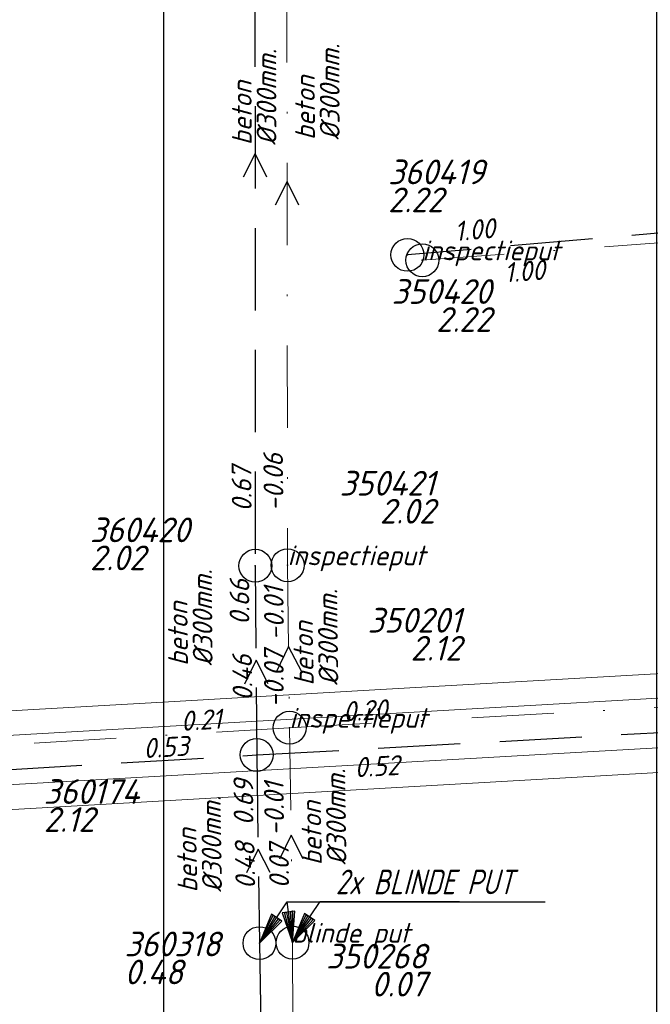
# Model space of a CAD drawing. Extents: x 148869 to 161638, y 453607 to 469810.
# Tile 501 of 656: x 156319 to 156357, y 462217 to 462277. Entities that reach past the tile are written whole.
import ezdxf
from ezdxf.enums import TextEntityAlignment as Align

# ---------------------------------------------------------------- set-up
doc = ezdxf.new("R2010")
doc.units = 0
doc.header["$PDMODE"] = 32
doc.header["$PDSIZE"] = 2
doc.linetypes.add('RI-HWA', pattern=[7.4, 5, -2.4])
doc.linetypes.add('RI-VWA', pattern=[11, 5, -3, 0, -3])
doc.layers.get('0').update_dxf_attribs({"linetype": 'CONTINUOUS'})
doc.layers.get('DEFPOINTS').update_dxf_attribs({"linetype": 'CONTINUOUS'})
for name, color, linetype in [('2024 hatch', 160, 'CONTINUOUS'), ('B-OI-AANPIJLING', 1, 'CONTINUOUS'), ('B-OI-AANPIJLING-niet meenemen', 252, 'CONTINUOUS'), ('B-OI-RI-BIJZONDERDERHEDEN-T18-niet meenemen', 252, 'CONTINUOUS'), ('B-OI-RI-BOB-T18-niet meenemen', 252, 'CONTINUOUS'), ('B-OI-RI-DIAMETER-T18-niet meenemen', 252, 'CONTINUOUS'), ('B-OI-RI-HWA-PUTDEKSELHOOGTE-T25-niet meenemen', 252, 'CONTINUOUS'), ('B-OI-RI-HWA-PUTNUMMER-T25-niet meenemen', 252, 'CONTINUOUS'), ('B-OI-RI-HWA_TRANSPORTLEIDING-G-niet meenemen', 252, 'RI-HWA'), ('B-OI-RI-MATERIAAL-T18-niet meenemen', 252, 'CONTINUOUS'), ('B-OI-RI-STROOMRICHTING-S-niet meenemen', 252, 'CONTINUOUS'), ('B-OI-RI-VWA_PUTDEKSELHOOGTE-T25-niet meenemen', 252, 'CONTINUOUS'), ('gs dwa', 252, 'CONTINUOUS'), ('gs rwa', 252, 'CONTINUOUS')]:
    doc.layers.add(name, color=color, linetype=linetype)
doc.layers.add('B-OI-RI-VWA_TRANSPORTLEIDING-G-niet meenemen', color=252, linetype='RI-VWA', lineweight=18)
doc.layers.add('B-RO-VH-VERHARDING_ASFALT-GV', color=251, linetype='CONTINUOUS', lineweight=18)
doc.styles.add('iso15', font='ISO.shx', dxfattribs={"oblique": 15})
doc.styles.add('NLCS-ISO-M500-T18_CURSIEF', font='NLCS-ISO.ttf', dxfattribs={"oblique": 15, "height": 0.9})
doc.styles.add('NLCS-ISO-M750_CURSIEF', font='NLCS-ISO.ttf', dxfattribs={"oblique": 15})

# ---------------------------------------------------------------- blocks, each defined once
blk = doc.blocks.new('ACMAP_ANN_TEMPLATE_type knoop')
at = {"layer": 'DEFPOINTS', "style": 'NLCS-ISO-M500-T18_CURSIEF', "oblique": 15}
blk.add_attdef('type_knoop', (0, 0), '', height=1.2, dxfattribs=at)
blk = doc.blocks.new('ACMAP_ANN_TEMPLATE_diam')
at = {"color": 0, "linetype": 'ByBlock', "style": 'iso15', "oblique": 15}
blk.add_attdef('diam', (0.5, -1.3), '', height=1.2, dxfattribs=at)
blk = doc.blocks.new('ACMAP_ANN_TEMPLATE_mat')
at = {"color": 0, "linetype": 'ByBlock', "style": 'iso15', "oblique": 15}
blk.add_attdef('mat', (0.5, 0.2), '', height=1.2, dxfattribs=at)
blk = doc.blocks.new('ACMAP_ANN_TEMPLATE_nap-l')
at = {"color": 0, "linetype": 'ByBlock', "style": 'iso15', "oblique": 15}
blk.add_attdef('nap-l', (3.3, 0.2), '', height=1.2, dxfattribs=at)
blk = doc.blocks.new('ACMAP_ANN_TEMPLATE_nap-r')
at = {"color": 0, "linetype": 'ByBlock', "style": 'iso15', "oblique": 15}
blk.add_attdef('nap-r', text='', height=1.2, dxfattribs=at).set_placement((-4.1, 0.2), align=Align.RIGHT)
blk = doc.blocks.new('ACMAP_ANN_TEMPLATE_puth-dwa')
at = {"color": 0, "linetype": 'ByBlock', "style": 'iso15', "oblique": 15}
blk.add_attdef('puth-dwa', text='', height=1.5, dxfattribs=at).set_placement((2.7, 1), align=Align.RIGHT)
blk = doc.blocks.new('ACMAP_ANN_TEMPLATE_putnr-dwa')
at = {"color": 0, "linetype": 'ByBlock', "style": 'iso15', "oblique": 15}
blk.add_attdef('putnr-dwa', text='', height=1.5, dxfattribs=at).set_placement((2.7, 2.7), align=Align.RIGHT)
blk = doc.blocks.new('ACMAP_ANN_TEMPLATE_puth-rwa')
at = {"color": 0, "linetype": 'ByBlock', "style": 'iso15', "oblique": 15}
blk.add_attdef('puth-rwa', (-2.7, -4.4), '', height=1.5, dxfattribs=at)
blk = doc.blocks.new('ACMAP_ANN_TEMPLATE_putnr-rwa')
at = {"color": 0, "linetype": 'ByBlock', "style": 'iso15', "oblique": 15}
blk.add_attdef('putnr-rwa', (-2.7, -2.7), '', height=1.5, dxfattribs=at)

msp = doc.modelspace()

# ---------------------------------------------------------------- hatches: boundary and pattern name
at = {"layer": '2024 hatch'}
h = msp.add_hatch(dxfattribs=at)
h.set_pattern_fill('ANSI31', color=256, scale=29.988, angle=45)
h.set_pattern_definition([(90, (0, 0), (-29.988, 0), [])])
h.paths.add_polyline_path([(155468.238, 462509.203), (155430.302, 462608.987), (155317.39, 462696.697), (155326.785, 462885.804), (155421.554, 463128.674), (155681.88, 463221.506), (155808.81, 463270.899), (155858.2, 463353.959), (156235.325, 463468.346), (156395.057, 463466.795), (156874.427, 463576.879), (157060.314, 463303.942), (157149.744, 462870.772), (157067.916, 462815.11), (157047.812, 462789.789), (157071.165, 462711.567), (156936.496, 462350.696), (156856.269, 462251.617), (156803.356, 462113.224), (156627.755, 461893.958), (156524.845, 461717.188), (156312.219, 461660.25), (156176.027, 461568.495), (155937.874, 461968.152)])

# ---------------------------------------------------------------- linework, layer by layer
at = {"layer": 'B-OI-AANPIJLING', "color": 251, "flags": 128}
msp.add_lwpolyline([(156335.29, 462221.11), (156336.653, 462222.453), (156336.018, 462222.88), (156335.29, 462221.11), (156336.123, 462222.809), (156336.229, 462222.738), (156335.29, 462221.11), (156336.441, 462222.596), (156336.547, 462222.525), (156335.29, 462221.11), (156336.974, 462223.618), (156345.435, 462223.618)], dxfattribs=at)
at = {"layer": 'B-OI-AANPIJLING-niet meenemen', "flags": 128}
for points in [[(156333.28, 462221.08), (156334.643, 462222.423), (156334.008, 462222.85), (156333.28, 462221.08), (156334.113, 462222.779), (156334.219, 462222.708), (156333.28, 462221.08), (156334.431, 462222.566), (156334.537, 462222.495), (156333.28, 462221.08), (156334.964, 462223.588), (156350.662, 462223.588)], [(156335.29, 462221.11), (156335.425, 462223.019), (156334.666, 462222.919), (156335.29, 462221.11), (156334.793, 462222.936), (156334.919, 462222.952), (156335.29, 462221.11), (156335.172, 462222.986), (156335.298, 462223.002), (156335.29, 462221.11), (156334.964, 462223.588)]]:
    msp.add_lwpolyline(points, dxfattribs=at)
at = {"layer": 'B-OI-RI-HWA_TRANSPORTLEIDING-G-niet meenemen'}
for p, q in [((156332.994, 462294.135), (156333.028, 462244.013)), ((156383.025, 462266.421), (156342.278, 462262.907)), ((156333.028, 462244.013), (156333.11, 462232.52)), ((156333.11, 462232.52), (156392.88, 462235.84)), ((156273.17, 462228.98), (156333.11, 462232.52)), ((156333.11, 462232.52), (156333.28, 462221.08)), ((156333.28, 462221.08), (156334.438, 462150.835))]:
    msp.add_line(p, q, dxfattribs=at)
at = {"layer": 'B-OI-RI-STROOMRICHTING-S-niet meenemen'}
for points in [[(156333.73, 462267.63), (156333.01, 462269.07), (156332.29, 462267.63)], [(156335.68, 462265.93), (156334.96, 462267.37), (156334.24, 462265.93)], [(156335.85, 462237.56), (156335.05, 462239.11), (156334.29, 462237.54)], [(156333.8, 462236.83), (156333.07, 462238.27), (156332.36, 462236.82)], [(156335.94, 462226.21), (156335.2, 462227.64), (156334.5, 462226.19)], [(156333.94, 462225.37), (156333.2, 462226.8), (156332.5, 462225.35)]]:
    msp.add_lwpolyline(points, dxfattribs=at)
at = {"layer": 'B-OI-RI-VWA_TRANSPORTLEIDING-G-niet meenemen'}
for p, q in [((156334.933, 462290.7), (156334.989, 462244.044)), ((156343.183, 462262.578), (156382.248, 462265.473)), ((156334.989, 462244.044), (156335.11, 462234.17)), ((156335.11, 462234.17), (156394.81, 462237.46)), ((156275.26, 462230.54), (156335.11, 462234.17)), ((156335.11, 462234.17), (156335.29, 462221.11)), ((156335.29, 462221.11), (156335.603, 462152.529))]:
    msp.add_line(p, q, dxfattribs=at)
at = {"layer": 'B-RO-VH-VERHARDING_ASFALT-GV', "flags": 128}
for points in [[(156295.013, 462232.39), (156410.793, 462239.025), (156410.734, 462240.476), (156400.301, 462239.879), (156385.191, 462239.03), (156340.304, 462236.475), (156328.122, 462235.765), (156294.933, 462233.875)], [(156410.793, 462239.025), (156295.013, 462232.39), (156295.173, 462229.406), (156410.917, 462235.98)], [(156410.978, 462234.494), (156410.917, 462235.98), (156295.173, 462229.406), (156295.254, 462227.891), (156327.855, 462229.747), (156340.575, 462230.481), (156385.497, 462233.043), (156402.165, 462233.98)]]:
    msp.add_lwpolyline(points, close=True, dxfattribs=at)
at = {"layer": 'gs dwa'}
for p in [(156343.183, 462262.578), (156334.989, 462244.044), (156335.11, 462234.17), (156335.29, 462221.11)]:
    msp.add_point(p, dxfattribs=at)
at = {"layer": 'gs rwa'}
for p in [(156342.278, 462262.907), (156333.028, 462244.013), (156333.11, 462232.52), (156333.28, 462221.08)]:
    msp.add_point(p, dxfattribs=at)

# ---------------------------------------------------------------- block references
at = {"layer": 'B-OI-RI-BOB-T18-niet meenemen'}
ref = msp.add_blockref('ACMAP_ANN_TEMPLATE_nap-r', (156351.746, 462264.1), dxfattribs=dict(at, rotation=4.928962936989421))
ref.add_attrib('nap-r', '1.00', dxfattribs={"layer": '0', "color": 0, "linetype": 'ByBlock', "height": 1.2, "rotation": 4.92896, "style": 'NLCS-ISO-M750_CURSIEF', "oblique": 15}).set_placement((156347.644, 462263.947), align=Align.RIGHT)
ref = msp.add_blockref('ACMAP_ANN_TEMPLATE_nap-l', (156344.923, 462260.782), dxfattribs=dict(at, rotation=4.238285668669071))
ref.add_attrib('nap-l', '1.00', (156348.199, 462261.225), dxfattribs={"layer": '0', "color": 0, "linetype": 'ByBlock', "height": 1.2, "rotation": 4.23829, "style": 'NLCS-ISO-M750_CURSIEF', "oblique": 15})
ref = msp.add_blockref('ACMAP_ANN_TEMPLATE_nap-l', (156334.989, 462244.044), dxfattribs=dict(at, rotation=90.70209057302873))
ref.add_attrib('nap-l', '-0.06', (156334.749, 462247.341), dxfattribs={"layer": '0', "color": 0, "linetype": 'ByBlock', "height": 1.2, "rotation": 90.70209, "style": 'NLCS-ISO-M750_CURSIEF', "oblique": 15})
ref = msp.add_blockref('ACMAP_ANN_TEMPLATE_nap-l', (156333.028, 462244.013), dxfattribs=dict(at, rotation=90.40878571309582))
ref.add_attrib('nap-l', '0.67', (156332.804, 462247.311), dxfattribs={"layer": '0', "color": 0, "linetype": 'ByBlock', "height": 1.2, "rotation": 90.40879, "style": 'NLCS-ISO-M750_CURSIEF', "oblique": 15})
ref = msp.add_blockref('ACMAP_ANN_TEMPLATE_nap-r', (156332.859, 462247.3), dxfattribs=dict(at, rotation=90.0388662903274))
ref.add_attrib('nap-r', '0.66', dxfattribs={"layer": '0', "color": 0, "linetype": 'ByBlock', "height": 1.2, "rotation": 90.03887, "style": 'NLCS-ISO-M750_CURSIEF', "oblique": 15}).set_placement((156332.662, 462243.2), align=Align.RIGHT)
ref = msp.add_blockref('ACMAP_ANN_TEMPLATE_nap-l', (156335.026, 462236.193), dxfattribs=dict(at, rotation=90.78963149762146))
ref.add_attrib('nap-l', '-0.01', (156334.78, 462239.49), dxfattribs={"layer": '0', "color": 0, "linetype": 'ByBlock', "height": 1.2, "rotation": 90.78963, "style": 'NLCS-ISO-M750_CURSIEF', "oblique": 15})
ref = msp.add_blockref('ACMAP_ANN_TEMPLATE_nap-l', (156333.11, 462232.52), dxfattribs=dict(at, rotation=90.85136063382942))
ref.add_attrib('nap-l', '0.46', (156332.861, 462235.817), dxfattribs={"layer": '0', "color": 0, "linetype": 'ByBlock', "height": 1.2, "rotation": 90.85136, "style": 'NLCS-ISO-M750_CURSIEF', "oblique": 15})
ref = msp.add_blockref('ACMAP_ANN_TEMPLATE_nap-r', (156334.947, 462242.99), dxfattribs=dict(at, rotation=90.06877062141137))
ref.add_attrib('nap-r', '-0.07', dxfattribs={"layer": '0', "color": 0, "linetype": 'ByBlock', "height": 1.2, "rotation": 90.06877, "style": 'NLCS-ISO-M750_CURSIEF', "oblique": 15}).set_placement((156334.752, 462238.89), align=Align.RIGHT)
ref = msp.add_blockref('ACMAP_ANN_TEMPLATE_nap-l', (156335.11, 462234.17), dxfattribs=dict(at, rotation=3.154315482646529))
ref.add_attrib('nap-l', '0.20', (156338.394, 462234.551), dxfattribs={"layer": '0', "color": 0, "linetype": 'ByBlock', "height": 1.2, "rotation": 3.15432, "style": 'NLCS-ISO-M750_CURSIEF', "oblique": 15})
ref = msp.add_blockref('ACMAP_ANN_TEMPLATE_nap-r', (156335.11, 462234.17), dxfattribs=dict(at, rotation=3.470830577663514))
ref.add_attrib('nap-r', '0.21', dxfattribs={"layer": '0', "color": 0, "linetype": 'ByBlock', "height": 1.2, "rotation": 3.47083, "style": 'NLCS-ISO-M750_CURSIEF', "oblique": 15}).set_placement((156331.005, 462234.121), align=Align.RIGHT)
ref = msp.add_blockref('ACMAP_ANN_TEMPLATE_nap-r', (156333.11, 462232.52), dxfattribs=dict(at, rotation=3.37990879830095))
ref.add_attrib('nap-r', '0.53', dxfattribs={"layer": '0', "color": 0, "linetype": 'ByBlock', "height": 1.2, "rotation": 3.37991, "style": 'NLCS-ISO-M750_CURSIEF', "oblique": 15}).set_placement((156329.005, 462232.478), align=Align.RIGHT)
ref = msp.add_blockref('ACMAP_ANN_TEMPLATE_nap-l', (156335.805, 462230.77), dxfattribs=dict(at, rotation=3.179299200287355))
ref.add_attrib('nap-l', '0.52', (156339.089, 462231.153), dxfattribs={"layer": '0', "color": 0, "linetype": 'ByBlock', "height": 1.2, "rotation": 3.1793, "style": 'NLCS-ISO-M750_CURSIEF', "oblique": 15})
ref = msp.add_blockref('ACMAP_ANN_TEMPLATE_nap-r', (156333.068, 462235.135), dxfattribs=dict(at, rotation=90.40878571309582))
ref.add_attrib('nap-r', '0.69', dxfattribs={"layer": '0', "color": 0, "linetype": 'ByBlock', "height": 1.2, "rotation": 90.40879, "style": 'NLCS-ISO-M750_CURSIEF', "oblique": 15}).set_placement((156332.897, 462231.034), align=Align.RIGHT)
ref = msp.add_blockref('ACMAP_ANN_TEMPLATE_nap-r', (156334.899, 462234.971), dxfattribs=dict(at, rotation=90.70209057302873))
ref.add_attrib('nap-r', '-0.01', dxfattribs={"layer": '0', "color": 0, "linetype": 'ByBlock', "height": 1.2, "rotation": 90.70209, "style": 'NLCS-ISO-M750_CURSIEF', "oblique": 15}).set_placement((156334.749, 462230.868), align=Align.RIGHT)
ref = msp.add_blockref('ACMAP_ANN_TEMPLATE_nap-l', (156333.28, 462221.08), dxfattribs=dict(at, rotation=90.9444444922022))
ref.add_attrib('nap-l', '0.48', (156333.026, 462224.376), dxfattribs={"layer": '0', "color": 0, "linetype": 'ByBlock', "height": 1.2, "rotation": 90.94444, "style": 'NLCS-ISO-M750_CURSIEF', "oblique": 15})
ref = msp.add_blockref('ACMAP_ANN_TEMPLATE_nap-l', (156335.29, 462221.11), dxfattribs=dict(at, rotation=90.26149304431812))
ref.add_attrib('nap-l', '0.07', (156335.075, 462224.409), dxfattribs={"layer": '0', "color": 0, "linetype": 'ByBlock', "height": 1.2, "rotation": 90.26149, "style": 'NLCS-ISO-M750_CURSIEF', "oblique": 15})
at = {"layer": 'B-OI-RI-DIAMETER-T18-niet meenemen'}
ref = msp.add_blockref('ACMAP_ANN_TEMPLATE_diam', (156336.854, 462269.387), dxfattribs=dict(at, rotation=90.06877062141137))
ref.add_attrib('diam', '%%c300mm.', (156338.154, 462269.889), dxfattribs={"layer": '0', "color": 0, "linetype": 'ByBlock', "height": 1.2, "rotation": 90.06877, "style": 'NLCS-ISO-M750_CURSIEF', "oblique": 15})
ref = msp.add_blockref('ACMAP_ANN_TEMPLATE_diam', (156333.011, 462269.074), dxfattribs=dict(at, rotation=90.0388662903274))
ref.add_attrib('diam', '%%c300mm.', (156334.311, 462269.575), dxfattribs={"layer": '0', "color": 0, "linetype": 'ByBlock', "height": 1.2, "rotation": 90.03887, "style": 'NLCS-ISO-M750_CURSIEF', "oblique": 15})
ref = msp.add_blockref('ACMAP_ANN_TEMPLATE_diam', (156329.137, 462237.43), dxfattribs=dict(at, rotation=90.40878571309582))
ref.add_attrib('diam', '%%c300mm.', (156330.434, 462237.94), dxfattribs={"layer": '0', "color": 0, "linetype": 'ByBlock', "height": 1.2, "rotation": 90.40879, "style": 'NLCS-ISO-M750_CURSIEF', "oblique": 15})
ref = msp.add_blockref('ACMAP_ANN_TEMPLATE_diam', (156336.788, 462236.24), dxfattribs=dict(at, rotation=90.70209057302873))
ref.add_attrib('diam', '%%c300mm.', (156338.081, 462236.756), dxfattribs={"layer": '0', "color": 0, "linetype": 'ByBlock', "height": 1.2, "rotation": 90.70209, "style": 'NLCS-ISO-M750_CURSIEF', "oblique": 15})
ref = msp.add_blockref('ACMAP_ANN_TEMPLATE_diam', (156337.283, 462225.322), dxfattribs=dict(at, rotation=90.78963149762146))
ref.add_attrib('diam', '%%c300mm.', (156338.576, 462225.84), dxfattribs={"layer": '0', "color": 0, "linetype": 'ByBlock', "height": 1.2, "rotation": 90.78963, "style": 'NLCS-ISO-M750_CURSIEF', "oblique": 15})
ref = msp.add_blockref('ACMAP_ANN_TEMPLATE_diam', (156329.715, 462223.666), dxfattribs=dict(at, rotation=90.85136063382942))
ref.add_attrib('diam', '%%c300mm.', (156331.007, 462224.185), dxfattribs={"layer": '0', "color": 0, "linetype": 'ByBlock', "height": 1.2, "rotation": 90.85136, "style": 'NLCS-ISO-M750_CURSIEF', "oblique": 15})
at = {"layer": 'B-OI-RI-HWA-PUTDEKSELHOOGTE-T25-niet meenemen'}
ref = msp.add_blockref('ACMAP_ANN_TEMPLATE_puth-rwa', (156343.801, 462269.899), dxfattribs=at)
ref.add_attrib('puth-rwa', '2.22', (156341.101, 462265.499), dxfattribs={"layer": '0', "color": 0, "linetype": 'ByBlock', "height": 1.5, "style": 'NLCS-ISO-M750_CURSIEF', "oblique": 15})
ref = msp.add_blockref('ACMAP_ANN_TEMPLATE_puth-rwa', (156325.674, 462248.145), dxfattribs=at)
ref.add_attrib('puth-rwa', '2.02', (156322.974, 462243.745), dxfattribs={"layer": '0', "color": 0, "linetype": 'ByBlock', "height": 1.5, "style": 'NLCS-ISO-M750_CURSIEF', "oblique": 15})
ref = msp.add_blockref('ACMAP_ANN_TEMPLATE_puth-rwa', (156322.862, 462232.242), dxfattribs=at)
ref.add_attrib('puth-rwa', '2.12', (156320.162, 462227.842), dxfattribs={"layer": '0', "color": 0, "linetype": 'ByBlock', "height": 1.5, "style": 'NLCS-ISO-M750_CURSIEF', "oblique": 15})
ref = msp.add_blockref('ACMAP_ANN_TEMPLATE_puth-rwa', (156327.778, 462222.98), dxfattribs=at)
ref.add_attrib('puth-rwa', '0.48', (156325.078, 462218.58), dxfattribs={"layer": '0', "color": 0, "linetype": 'ByBlock', "height": 1.5, "style": 'NLCS-ISO-M750_CURSIEF', "oblique": 15})
at = {"layer": 'B-OI-RI-HWA-PUTNUMMER-T25-niet meenemen'}
ref = msp.add_blockref('ACMAP_ANN_TEMPLATE_putnr-rwa', (156343.801, 462269.899), dxfattribs=at)
ref.add_attrib('putnr-rwa', '360419', (156341.101, 462267.199), dxfattribs={"layer": '0', "color": 0, "linetype": 'ByBlock', "height": 1.5, "style": 'NLCS-ISO-M750_CURSIEF', "oblique": 15})
ref = msp.add_blockref('ACMAP_ANN_TEMPLATE_putnr-rwa', (156325.674, 462248.145), dxfattribs=at)
ref.add_attrib('putnr-rwa', '360420', (156322.974, 462245.445), dxfattribs={"layer": '0', "color": 0, "linetype": 'ByBlock', "height": 1.5, "style": 'NLCS-ISO-M750_CURSIEF', "oblique": 15})
ref = msp.add_blockref('ACMAP_ANN_TEMPLATE_putnr-rwa', (156322.862, 462232.242), dxfattribs=at)
ref.add_attrib('putnr-rwa', '360174', (156320.162, 462229.542), dxfattribs={"layer": '0', "color": 0, "linetype": 'ByBlock', "height": 1.5, "style": 'NLCS-ISO-M750_CURSIEF', "oblique": 15})
ref = msp.add_blockref('ACMAP_ANN_TEMPLATE_putnr-rwa', (156327.778, 462222.98), dxfattribs=at)
ref.add_attrib('putnr-rwa', '360318', (156325.078, 462220.28), dxfattribs={"layer": '0', "color": 0, "linetype": 'ByBlock', "height": 1.5, "style": 'NLCS-ISO-M750_CURSIEF', "oblique": 15})
at = {"layer": 'B-OI-RI-MATERIAAL-T18-niet meenemen'}
ref = msp.add_blockref('ACMAP_ANN_TEMPLATE_mat', (156333.011, 462269.074), dxfattribs=dict(at, rotation=90.0388662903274))
ref.add_attrib('mat', 'beton', (156332.811, 462269.574), dxfattribs={"layer": '0', "color": 0, "linetype": 'ByBlock', "height": 1.2, "rotation": 90.03887, "style": 'NLCS-ISO-M750_CURSIEF', "oblique": 15})
ref = msp.add_blockref('ACMAP_ANN_TEMPLATE_mat', (156336.854, 462269.387), dxfattribs=dict(at, rotation=90.06877062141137))
ref.add_attrib('mat', 'beton', (156336.654, 462269.887), dxfattribs={"layer": '0', "color": 0, "linetype": 'ByBlock', "height": 1.2, "rotation": 90.06877, "style": 'NLCS-ISO-M750_CURSIEF', "oblique": 15})
ref = msp.add_blockref('ACMAP_ANN_TEMPLATE_mat', (156329.137, 462237.43), dxfattribs=dict(at, rotation=90.40878571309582))
ref.add_attrib('mat', 'beton', (156328.934, 462237.929), dxfattribs={"layer": '0', "color": 0, "linetype": 'ByBlock', "height": 1.2, "rotation": 90.40879, "style": 'NLCS-ISO-M750_CURSIEF', "oblique": 15})
ref = msp.add_blockref('ACMAP_ANN_TEMPLATE_mat', (156336.788, 462236.24), dxfattribs=dict(at, rotation=90.70209057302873))
ref.add_attrib('mat', 'beton', (156336.581, 462236.737), dxfattribs={"layer": '0', "color": 0, "linetype": 'ByBlock', "height": 1.2, "rotation": 90.70209, "style": 'NLCS-ISO-M750_CURSIEF', "oblique": 15})
ref = msp.add_blockref('ACMAP_ANN_TEMPLATE_mat', (156337.283, 462225.322), dxfattribs=dict(at, rotation=90.78963149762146))
ref.add_attrib('mat', 'beton', (156337.076, 462225.819), dxfattribs={"layer": '0', "color": 0, "linetype": 'ByBlock', "height": 1.2, "rotation": 90.78963, "style": 'NLCS-ISO-M750_CURSIEF', "oblique": 15})
ref = msp.add_blockref('ACMAP_ANN_TEMPLATE_mat', (156329.715, 462223.666), dxfattribs=dict(at, rotation=90.85136063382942))
ref.add_attrib('mat', 'beton', (156329.507, 462224.163), dxfattribs={"layer": '0', "color": 0, "linetype": 'ByBlock', "height": 1.2, "rotation": 90.85136, "style": 'NLCS-ISO-M750_CURSIEF', "oblique": 15})
at = {"layer": 'B-OI-RI-VWA_PUTDEKSELHOOGTE-T25-niet meenemen'}
ref = msp.add_blockref('ACMAP_ANN_TEMPLATE_putnr-dwa', (156344.68, 462257.23), dxfattribs=at)
ref.add_attrib('putnr-dwa', '350420', dxfattribs={"layer": '0', "color": 0, "linetype": 'ByBlock', "height": 1.5, "style": 'NLCS-ISO-M750_CURSIEF', "oblique": 15}).set_placement((156347.38, 462259.93), align=Align.RIGHT)
ref = msp.add_blockref('ACMAP_ANN_TEMPLATE_puth-dwa', (156344.68, 462257.23), dxfattribs=at)
ref.add_attrib('puth-dwa', '2.22', dxfattribs={"layer": '0', "color": 0, "linetype": 'ByBlock', "height": 1.5, "style": 'NLCS-ISO-M750_CURSIEF', "oblique": 15}).set_placement((156347.38, 462258.23), align=Align.RIGHT)
ref = msp.add_blockref('ACMAP_ANN_TEMPLATE_putnr-dwa', (156341.254, 462245.579), dxfattribs=at)
ref.add_attrib('putnr-dwa', '350421', dxfattribs={"layer": '0', "color": 0, "linetype": 'ByBlock', "height": 1.5, "style": 'NLCS-ISO-M750_CURSIEF', "oblique": 15}).set_placement((156343.954, 462248.279), align=Align.RIGHT)
ref = msp.add_blockref('ACMAP_ANN_TEMPLATE_puth-dwa', (156341.254, 462245.579), dxfattribs=at)
ref.add_attrib('puth-dwa', '2.02', dxfattribs={"layer": '0', "color": 0, "linetype": 'ByBlock', "height": 1.5, "style": 'NLCS-ISO-M750_CURSIEF', "oblique": 15}).set_placement((156343.954, 462246.579), align=Align.RIGHT)
ref = msp.add_blockref('ACMAP_ANN_TEMPLATE_putnr-dwa', (156342.858, 462237.253), dxfattribs=at)
ref.add_attrib('putnr-dwa', '350201', dxfattribs={"layer": '0', "color": 0, "linetype": 'ByBlock', "height": 1.5, "style": 'NLCS-ISO-M750_CURSIEF', "oblique": 15}).set_placement((156345.558, 462239.953), align=Align.RIGHT)
ref = msp.add_blockref('ACMAP_ANN_TEMPLATE_puth-dwa', (156342.858, 462237.253), dxfattribs=at)
ref.add_attrib('puth-dwa', '2.12', dxfattribs={"layer": '0', "color": 0, "linetype": 'ByBlock', "height": 1.5, "style": 'NLCS-ISO-M750_CURSIEF', "oblique": 15}).set_placement((156345.558, 462238.253), align=Align.RIGHT)
ref = msp.add_blockref('ACMAP_ANN_TEMPLATE_putnr-dwa', (156340.757, 462216.837), dxfattribs=at)
ref.add_attrib('putnr-dwa', '350268', dxfattribs={"layer": '0', "color": 0, "linetype": 'ByBlock', "height": 1.5, "style": 'NLCS-ISO-M750_CURSIEF', "oblique": 15}).set_placement((156343.457, 462219.537), align=Align.RIGHT)
ref = msp.add_blockref('ACMAP_ANN_TEMPLATE_puth-dwa', (156340.757, 462216.837), dxfattribs=at)
ref.add_attrib('puth-dwa', '0.07', dxfattribs={"layer": '0', "color": 0, "linetype": 'ByBlock', "height": 1.5, "style": 'NLCS-ISO-M750_CURSIEF', "oblique": 15}).set_placement((156343.457, 462217.837), align=Align.RIGHT)
at = {"layer": 'DEFPOINTS'}
for p, values in [((156343.183, 462262.578), {'type_knoop': 'inspectieput'}), ((156334.989, 462244.044), {'type_knoop': 'inspectieput'}), ((156335.11, 462234.17), {'type_knoop': 'inspectieput'}), ((156335.29, 462221.11), {'type_knoop': 'blinde put'})]:
    msp.add_blockref('ACMAP_ANN_TEMPLATE_type knoop', p, dxfattribs=at).add_auto_attribs(values)

# ---------------------------------------------------------------- texts
at = {"layer": 'B-OI-RI-BIJZONDERDERHEDEN-T18-niet meenemen', "style": 'NLCS-ISO-M750_CURSIEF', "oblique": 15, "width": 0.8}
msp.add_text('2x BLINDE PUT', height=1.5, dxfattribs=at).set_placement((156337.918, 462224.05))

doc.saveas('drawing.dxf')
